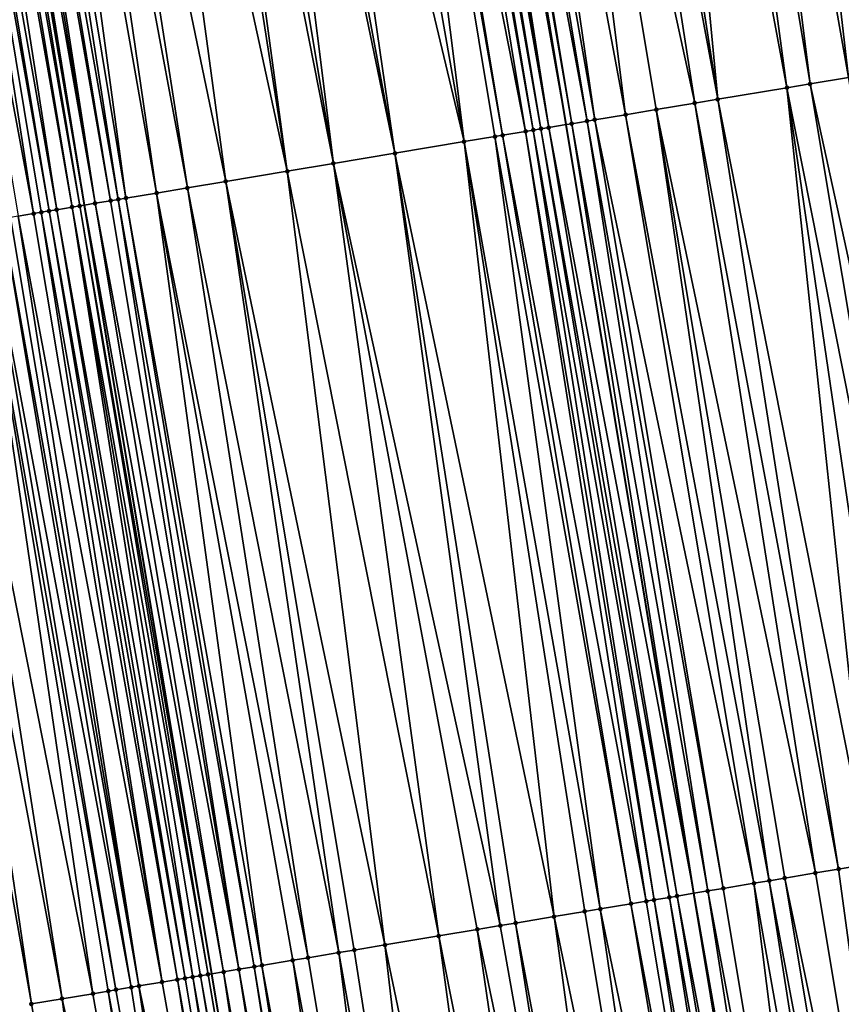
# Model space of a CAD drawing. Header units: feet. Extents: x 2004186 to 2014793, y 836912 to 864902.
# Tile 26 of 974: x 2010907 to 2010928, y 837617 to 837643. Entities that reach past the tile are written whole.
import ezdxf

# ---------------------------------------------------------------- set-up
doc = ezdxf.new("R2010")
doc.units = ezdxf.units.FT
doc.header["$LTSCALE"] = 100
doc.header["$MEASUREMENT"] = 0
for name, color, linetype, lineweight in [('EP_Travel Lane', 5, 'Continuous', 40), ('GPL_Skip Line', 2, 'Continuous', 40), ('Road Shots', 4, 'Continuous', 200), ('Road X-Section', 30, 'Continuous', 13)]:
    doc.layers.add(name, color=color, linetype=linetype, lineweight=lineweight)
doc.layers.add('I-77 SB_MM21-27-Surface-Border', color=7, linetype='Continuous')
doc.layers.add('I-77 SB_MM21-27-Surface-TIN', color=7, linetype='Continuous')

msp = doc.modelspace()

# ---------------------------------------------------------------- linework, layer by layer
at = {"layer": 'EP_Travel Lane'}
msp.add_polyline3d([(2010934.595256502, 837479.98617953, 351.5095648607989), (2010931.323510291, 837499.6887001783, 351.5417266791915), (2010928.054911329, 837519.4116545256, 351.5530203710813), (2010924.784996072, 837539.1425514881, 351.5613561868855), (2010921.515091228, 837558.8733856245, 351.5376361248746), (2010918.245373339, 837578.6030916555, 351.493006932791), (2010914.975484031, 837598.3338320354, 351.4344561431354), (2010911.705569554, 837618.0647242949, 351.3855300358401), (2010908.435665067, 837637.7955562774, 351.3342237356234), (2010905.162015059, 837657.5489889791, 351.2770299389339), (2010901.890544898, 837677.2892683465, 351.1922189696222), (2010898.620572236, 837697.0205116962, 351.1196081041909), (2010895.352726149, 837716.7389231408, 351.0112128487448), (2010892.082841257, 837736.4696368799, 350.9209208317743), (2010888.813325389, 837756.1981239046, 350.8189200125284), (2010885.543807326, 837775.9266241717, 350.6922264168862)], dxfattribs=at)
at = {"layer": 'GPL_Skip Line'}
msp.add_polyline3d([(2010946.897765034, 837482.0225413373, 351.7877070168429), (2010943.645469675, 837501.7424941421, 351.8006070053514), (2010940.391590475, 837521.4720504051, 351.8050462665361), (2010937.137066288, 837541.2055174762, 351.8023255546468), (2010933.882546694, 837560.9389566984, 351.8016313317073), (2010930.615729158, 837580.6697975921, 351.7622601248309), (2010927.343612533, 837600.4002125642, 351.7057368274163), (2010924.070395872, 837620.130545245, 351.6655282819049), (2010920.797191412, 837639.8608043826, 351.6059830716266), (2010917.522157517, 837659.6020910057, 351.5433432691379), (2010914.248178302, 837679.3370202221, 351.4728616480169), (2010910.974966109, 837699.0673259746, 351.3733030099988), (2010907.701997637, 837718.7915268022, 351.2996985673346), (2010904.425841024, 837738.520959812, 351.1721245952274), (2010901.149288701, 837758.2493917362, 351.077696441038), (2010897.872761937, 837777.977667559, 350.930704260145)], dxfattribs=at)
at = {"layer": 'I-77 SB_MM21-27-Surface-Border', "color": 3, "linetype": 'ByBlock', "lineweight": -2}
msp.add_polyline3d([(2010934.095683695, 837479.9034819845, 351.5309226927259), (2010931.06335951, 837499.6453453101, 351.5206884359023), (2010926.899782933, 837519.2187313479, 351.5075463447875), (2010922.224280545, 837538.7148753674, 351.4738152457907), (2010917.746058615, 837558.2438892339, 351.4262839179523), (2010913.859885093, 837577.870273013, 351.3438778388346), (2010910.36802058, 837597.5639048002, 351.2805386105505), (2010907.07338901, 837617.290690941, 351.2332985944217), (2010903.581510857, 837636.9844043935, 351.1643933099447), (2010900.498234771, 837656.7741057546, 351.107022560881), (2010897.424138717, 837676.5488722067, 351.0348253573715), (2010894.353970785, 837696.313417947, 350.9750286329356), (2010891.481363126, 837716.0952570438, 350.8900562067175), (2010889.586048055, 837736.0545136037, 350.8431111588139), (2010886.30749282, 837755.7813002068, 350.7307094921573), (2010883.818105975, 837775.6392728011, 350.6272637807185), (2010882.155285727, 837795.6378595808, 350.543352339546)], dxfattribs=at)
at = {"layer": 'I-77 SB_MM21-27-Surface-TIN', "color": 128, "linetype": 'ByBlock', "lineweight": -2}
for points in [[(2010927.330554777, 837661.2313028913, 351.7447660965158), (2010926.541369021, 837661.1002080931, 351.725733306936), (2010930.21237905, 837641.4337708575, 351.7996233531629)], [(2010927.527850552, 837661.2640805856, 351.7509637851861), (2010927.330554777, 837661.2313028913, 351.7447660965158), (2010931.001441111, 837641.5656081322, 351.8200917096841)], [(2010927.330554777, 837661.2313028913, 351.7447660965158), (2010930.21237905, 837641.4337708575, 351.7996233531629), (2010931.001441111, 837641.5656081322, 351.8200917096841)], [(2010928.119741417, 837661.3623923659, 351.7618804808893), (2010927.527850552, 837661.2640805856, 351.7509637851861), (2010931.001441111, 837641.5656081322, 351.8200917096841)], [(2010925.752181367, 837660.9691247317, 351.7108219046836), (2010924.568401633, 837660.7724891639, 351.6846618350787), (2010928.042455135, 837641.0712378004, 351.7509710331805)], [(2010926.541369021, 837661.1002080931, 351.725733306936), (2010925.752181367, 837660.9691247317, 351.7108219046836), (2010930.21237905, 837641.4337708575, 351.7996233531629)], [(2010925.752181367, 837660.9691247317, 351.7108219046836), (2010928.042455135, 837641.0712378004, 351.7509710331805), (2010930.21237905, 837641.4337708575, 351.7996233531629)], [(2010924.568401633, 837660.7724891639, 351.6846618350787), (2010923.779213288, 837660.6414099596, 351.6712484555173), (2010927.05612369, 837640.9064643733, 351.7344811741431)], [(2010924.568401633, 837660.7724891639, 351.6846618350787), (2010927.05612369, 837640.9064643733, 351.7344811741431), (2010928.042455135, 837641.0712378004, 351.7509710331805)], [(2010922.792727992, 837660.4775601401, 351.6541883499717), (2010921.608947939, 837660.2809264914, 351.6287197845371), (2010924.688931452, 837640.5109888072, 351.6873115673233)], [(2010923.779213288, 837660.6414099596, 351.6712484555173), (2010922.792727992, 837660.4775601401, 351.6541883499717), (2010926.464325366, 837640.8075970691, 351.7233119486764)], [(2010922.792727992, 837660.4775601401, 351.6541883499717), (2010924.688931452, 837640.5109888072, 351.6873115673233), (2010926.464325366, 837640.8075970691, 351.7233119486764)], [(2010923.779213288, 837660.6414099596, 351.6712484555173), (2010926.464325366, 837640.8075970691, 351.7233119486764), (2010927.05612369, 837640.9064643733, 351.7344811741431)], [(2010921.017056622, 837660.1826174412, 351.6187869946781), (2010919.833277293, 837659.9859794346, 351.5917480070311), (2010924.097134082, 837640.4121157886, 351.6738987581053)], [(2010921.608947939, 837660.2809264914, 351.6287197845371), (2010921.017056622, 837660.1826174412, 351.6187869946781), (2010924.688931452, 837640.5109888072, 351.6873115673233)], [(2010921.017056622, 837660.1826174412, 351.6187869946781), (2010924.097134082, 837640.4121157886, 351.6738987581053), (2010924.688931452, 837640.5109888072, 351.6873115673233)], [(2010919.833277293, 837659.9859794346, 351.5917480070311), (2010918.649494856, 837659.789360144, 351.5714534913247), (2010922.321736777, 837640.1155278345, 351.6458716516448)], [(2010919.833277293, 837659.9859794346, 351.5917480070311), (2010923.110803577, 837640.2473367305, 351.6551978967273), (2010924.097134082, 837640.4121157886, 351.6738987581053)], [(2010919.833277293, 837659.9859794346, 351.5917480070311), (2010922.321736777, 837640.1155278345, 351.6458716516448), (2010923.110803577, 837640.2473367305, 351.6551978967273)], [(2010918.057604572, 837659.6910448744, 351.559279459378), (2010917.663013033, 837659.6254894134, 351.5468579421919), (2010921.335405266, 837639.9507548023, 351.6295366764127)], [(2010918.649494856, 837659.789360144, 351.5714534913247), (2010918.057604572, 837659.6910448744, 351.559279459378), (2010921.532670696, 837639.9837146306, 351.6348538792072)], [(2010918.057604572, 837659.6910448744, 351.559279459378), (2010921.335405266, 837639.9507548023, 351.6295366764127), (2010921.532670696, 837639.9837146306, 351.6348538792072)], [(2010918.649494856, 837659.789360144, 351.5714534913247), (2010921.532670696, 837639.9837146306, 351.6348538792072), (2010922.321736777, 837640.1155278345, 351.6458716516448)], [(2010916.479228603, 837659.4288821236, 351.5308880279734), (2010915.887342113, 837659.3305440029, 351.5104794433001), (2010919.757278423, 837639.6870965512, 351.594998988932)], [(2010916.67652577, 837659.461651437, 351.5340655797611), (2010916.479228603, 837659.4288821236, 351.5308880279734), (2010919.954546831, 837639.7200385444, 351.593313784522)], [(2010916.479228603, 837659.4288821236, 351.5308880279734), (2010919.757278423, 837639.6870965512, 351.594998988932), (2010919.954546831, 837639.7200385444, 351.593313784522)], [(2010916.873824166, 837659.4944133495, 351.534576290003), (2010916.67652577, 837659.461651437, 351.5340655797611), (2010920.151816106, 837639.7529753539, 351.5895933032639)], [(2010916.67652577, 837659.461651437, 351.5340655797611), (2010919.954546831, 837639.7200385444, 351.593313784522), (2010920.151816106, 837639.7529753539, 351.5895933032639)], [(2010917.071121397, 837659.5271822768, 351.5376147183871), (2010916.873824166, 837659.4944133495, 351.534576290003), (2010920.349080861, 837639.7859392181, 351.5964951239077)], [(2010916.873824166, 837659.4944133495, 351.534576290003), (2010920.151816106, 837639.7529753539, 351.5895933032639), (2010920.349080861, 837639.7859392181, 351.5964951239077)], [(2010917.268420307, 837659.5599410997, 351.5370119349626), (2010917.071121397, 837659.5271822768, 351.5376147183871), (2010920.349080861, 837639.7859392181, 351.5964951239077)], [(2010917.268420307, 837659.5599410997, 351.5370119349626), (2010920.797191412, 837639.8608043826, 351.6059830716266), (2010917.522157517, 837659.6020910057, 351.5433432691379)], [(2010917.268420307, 837659.5599410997, 351.5370119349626), (2010920.349080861, 837639.7859392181, 351.5964951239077), (2010920.797191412, 837639.8608043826, 351.6059830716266)], [(2010917.663013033, 837659.6254894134, 351.5468579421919), (2010917.522157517, 837659.6020910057, 351.5433432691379), (2010920.940878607, 837639.884809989, 351.6090253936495)], [(2010920.940878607, 837639.884809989, 351.6090253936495), (2010917.522157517, 837659.6020910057, 351.5433432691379), (2010920.797191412, 837639.8608043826, 351.6059830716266)], [(2010917.663013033, 837659.6254894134, 351.5468579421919), (2010920.940878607, 837639.884809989, 351.6090253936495), (2010921.335405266, 837639.9507548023, 351.6295366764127)], [(2010915.690045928, 837659.2977687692, 351.5051683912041), (2010914.703561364, 837659.1339145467, 351.4865216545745), (2010918.179156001, 837639.423411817, 351.5500634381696)], [(2010915.887342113, 837659.3305440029, 351.5104794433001), (2010915.690045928, 837659.2977687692, 351.5051683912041), (2010919.165485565, 837639.5881965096, 351.5709764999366)], [(2010915.690045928, 837659.2977687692, 351.5051683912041), (2010918.968220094, 837639.5552369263, 351.5657554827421), (2010919.165485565, 837639.5881965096, 351.5709764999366)], [(2010915.690045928, 837659.2977687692, 351.5051683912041), (2010918.179156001, 837639.423411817, 351.5500634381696), (2010918.968220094, 837639.5552369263, 351.5657554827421)], [(2010915.887342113, 837659.3305440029, 351.5104794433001), (2010919.165485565, 837639.5881965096, 351.5709764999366), (2010919.757278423, 837639.6870965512, 351.594998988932)], [(2010913.519781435, 837658.9372801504, 351.4607836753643), (2010912.730597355, 837658.8061752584, 351.4381135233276), (2010916.403764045, 837639.1267918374, 351.5094624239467)], [(2010914.703561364, 837659.1339145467, 351.4865216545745), (2010913.519781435, 837658.9372801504, 351.4607836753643), (2010918.179156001, 837639.423411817, 351.5500634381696)], [(2010913.519781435, 837658.9372801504, 351.4607836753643), (2010916.403764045, 837639.1267918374, 351.5094624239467), (2010918.179156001, 837639.423411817, 351.5500634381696)], [(2010912.336004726, 837658.7406263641, 351.4280582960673), (2010911.546815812, 837658.6095505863, 351.4158797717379), (2010914.825635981, 837638.8631408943, 351.4777939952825)], [(2010912.730597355, 837658.8061752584, 351.4381135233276), (2010912.336004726, 837658.7406263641, 351.4280582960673), (2010916.403764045, 837639.1267918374, 351.5094624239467)], [(2010912.336004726, 837658.7406263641, 351.4280582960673), (2010914.825635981, 837638.8631408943, 351.4777939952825), (2010916.403764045, 837639.1267918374, 351.5094624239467)], [(2010910.560330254, 837658.4457023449, 351.3993883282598), (2010909.37654817, 837658.2490809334, 351.378329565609), (2010913.642037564, 837638.6654168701, 351.4596112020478)], [(2010910.954924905, 837658.5112390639, 351.405056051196), (2010910.560330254, 837658.4457023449, 351.3993883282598), (2010913.642037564, 837638.6654168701, 351.4596112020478)], [(2010911.546815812, 837658.6095505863, 351.4158797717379), (2010910.954924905, 837658.5112390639, 351.405056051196), (2010914.825635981, 837638.8631408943, 351.4777939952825)], [(2010910.954924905, 837658.5112390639, 351.405056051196), (2010913.642037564, 837638.6654168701, 351.4596112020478), (2010914.825635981, 837638.8631408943, 351.4777939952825)], [(2010909.37654817, 837658.2490809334, 351.378329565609), (2010907.995468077, 837658.0196952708, 351.3559173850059), (2010912.063907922, 837638.4017753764, 351.431652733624)], [(2010909.37654817, 837658.2490809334, 351.378329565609), (2010912.063907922, 837638.4017753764, 351.431652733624), (2010913.642037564, 837638.6654168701, 351.4596112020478)], [(2010907.403578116, 837657.9213780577, 351.3430430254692), (2010906.811685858, 837657.8230746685, 351.3351502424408), (2010910.288512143, 837638.1051782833, 351.4000373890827)], [(2010907.995468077, 837658.0196952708, 351.3559173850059), (2010907.403578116, 837657.9213780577, 351.3430430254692), (2010911.077577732, 837638.2369944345, 351.4122123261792)], [(2010907.403578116, 837657.9213780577, 351.3430430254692), (2010910.288512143, 837638.1051782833, 351.4000373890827), (2010911.077577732, 837638.2369944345, 351.4122123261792)], [(2010907.995468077, 837658.0196952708, 351.3559173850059), (2010911.077577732, 837638.2369944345, 351.4122123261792), (2010912.063907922, 837638.4017753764, 351.431652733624)], [(2010905.825204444, 837657.6592014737, 351.3096666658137), (2010905.627908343, 837657.6264257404, 351.3041755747), (2010909.104919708, 837637.9074184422, 351.3677922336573)], [(2010906.219794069, 837657.7247684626, 351.326242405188), (2010905.825204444, 837657.6592014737, 351.3096666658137), (2010909.302183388, 837637.9403887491, 351.3772235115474)], [(2010905.825204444, 837657.6592014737, 351.3096666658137), (2010909.104919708, 837637.9074184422, 351.3677922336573), (2010909.302183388, 837637.9403887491, 351.3772235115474)], [(2010906.811685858, 837657.8230746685, 351.3351502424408), (2010906.219794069, 837657.7247684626, 351.326242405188), (2010909.499448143, 837637.97335262, 351.384127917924)], [(2010906.219794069, 837657.7247684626, 351.326242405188), (2010909.302183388, 837637.9403887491, 351.3772235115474), (2010909.499448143, 837637.97335262, 351.384127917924)], [(2010906.811685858, 837657.8230746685, 351.3351502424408), (2010909.499448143, 837637.97335262, 351.384127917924), (2010910.288512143, 837638.1051782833, 351.4000373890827)], [(2010904.246836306, 837657.3969915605, 351.2642798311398), (2010904.049542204, 837657.3642037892, 351.2544507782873), (2010907.526797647, 837637.6437315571, 351.3220121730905)], [(2010904.641431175, 837657.4625269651, 351.2694738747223), (2010904.246836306, 837657.3969915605, 351.2642798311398), (2010907.724064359, 837637.6766837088, 351.3243154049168)], [(2010904.246836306, 837657.3969915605, 351.2642798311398), (2010907.526797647, 837637.6437315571, 351.3220121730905), (2010907.724064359, 837637.6766837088, 351.3243154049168)], [(2010904.838730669, 837657.4952822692, 351.267603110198), (2010904.641431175, 837657.4625269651, 351.2694738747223), (2010908.118601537, 837637.7425655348, 351.3200967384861)], [(2010904.641431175, 837657.4625269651, 351.2694738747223), (2010907.724064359, 837637.6766837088, 351.3243154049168), (2010908.118601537, 837637.7425655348, 351.3200967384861)], [(2010905.036028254, 837657.5280490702, 351.2698753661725), (2010904.838730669, 837657.4952822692, 351.267603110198), (2010908.31586704, 837637.7755249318, 351.3252446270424)], [(2010904.838730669, 837657.4952822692, 351.267603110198), (2010908.118601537, 837637.7425655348, 351.3200967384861), (2010908.31586704, 837637.7755249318, 351.3252446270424)], [(2010905.036028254, 837657.5280490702, 351.2698753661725), (2010908.435665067, 837637.7955562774, 351.3342237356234), (2010905.162015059, 837657.5489889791, 351.2770299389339)], [(2010905.036028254, 837657.5280490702, 351.2698753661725), (2010908.31586704, 837637.7755249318, 351.3252446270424), (2010908.435665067, 837637.7955562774, 351.3342237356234)], [(2010905.233321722, 837657.5608406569, 351.2810793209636), (2010905.162015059, 837657.5489889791, 351.2770299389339), (2010908.435665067, 837637.7955562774, 351.3342237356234)], [(2010905.430614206, 837657.593638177, 351.294421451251), (2010905.233321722, 837657.5608406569, 351.2810793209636), (2010908.710389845, 837637.8414928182, 351.3548149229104)], [(2010905.233321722, 837657.5608406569, 351.2810793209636), (2010908.435665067, 837637.7955562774, 351.3342237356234), (2010908.710389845, 837637.8414928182, 351.3548149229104)], [(2010905.627908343, 837657.6264257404, 351.3041755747), (2010905.430614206, 837657.593638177, 351.294421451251), (2010908.710389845, 837637.8414928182, 351.3548149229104)], [(2010905.627908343, 837657.6264257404, 351.3041755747), (2010908.710389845, 837637.8414928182, 351.3548149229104), (2010909.104919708, 837637.9074184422, 351.3677922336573)], [(2010904.049542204, 837657.3642037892, 351.2544507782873), (2010903.457664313, 837657.2658138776, 351.2153788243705), (2010907.132273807, 837637.5777698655, 351.2948740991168)], [(2010903.457664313, 837657.2658138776, 351.2153788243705), (2010906.737749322, 837637.5118120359, 351.2692522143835), (2010907.132273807, 837637.5777698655, 351.2948740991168)], [(2010904.049542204, 837657.3642037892, 351.2544507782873), (2010907.329535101, 837637.610754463, 351.309916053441), (2010907.526797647, 837637.6437315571, 351.3220121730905)], [(2010904.049542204, 837657.3642037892, 351.2544507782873), (2010907.132273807, 837637.5777698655, 351.2948740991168), (2010907.329535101, 837637.610754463, 351.309916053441)], [(2010928.042455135, 837641.0712378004, 351.7509710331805), (2010927.05612369, 837640.9064643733, 351.7344811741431), (2010931.337064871, 837621.3445824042, 351.8214788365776)], [(2010926.464325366, 837640.8075970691, 351.7233119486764), (2010924.688931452, 837640.5109888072, 351.6873115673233), (2010928.575340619, 837620.8831940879, 351.7663980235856)], [(2010927.05612369, 837640.9064643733, 351.7344811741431), (2010926.464325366, 837640.8075970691, 351.7233119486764), (2010930.350734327, 837621.1798035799, 351.8028739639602)], [(2010926.464325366, 837640.8075970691, 351.7233119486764), (2010929.364404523, 837621.0150203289, 351.782531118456), (2010930.350734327, 837621.1798035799, 351.8028739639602)], [(2010926.464325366, 837640.8075970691, 351.7233119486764), (2010928.575340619, 837620.8831940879, 351.7663980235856), (2010929.364404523, 837621.0150203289, 351.782531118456)], [(2010927.05612369, 837640.9064643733, 351.7344811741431), (2010930.350734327, 837621.1798035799, 351.8028739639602), (2010931.337064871, 837621.3445824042, 351.8214788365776)], [(2010924.688931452, 837640.5109888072, 351.6873115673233), (2010924.097134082, 837640.4121157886, 351.6738987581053), (2010927.786279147, 837620.7513532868, 351.7445485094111)], [(2010924.688931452, 837640.5109888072, 351.6873115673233), (2010927.786279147, 837620.7513532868, 351.7445485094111), (2010928.575340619, 837620.8831940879, 351.7663980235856)], [(2010923.110803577, 837640.2473367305, 351.6551978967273), (2010922.321736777, 837640.1155278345, 351.6458716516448), (2010926.010884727, 837620.4547480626, 351.709748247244)], [(2010924.097134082, 837640.4121157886, 351.6738987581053), (2010923.110803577, 837640.2473367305, 351.6551978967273), (2010927.194481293, 837620.6524831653, 351.7322756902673)], [(2010923.110803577, 837640.2473367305, 351.6551978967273), (2010926.405415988, 837620.5206653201, 351.7194389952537), (2010927.194481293, 837620.6524831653, 351.7322756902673)], [(2010923.110803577, 837640.2473367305, 351.6551978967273), (2010926.010884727, 837620.4547480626, 351.709748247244), (2010926.405415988, 837620.5206653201, 351.7194389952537)], [(2010924.097134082, 837640.4121157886, 351.6738987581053), (2010927.194481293, 837620.6524831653, 351.7322756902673), (2010927.786279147, 837620.7513532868, 351.7445485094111)], [(2010921.532670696, 837639.9837146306, 351.6348538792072), (2010921.335405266, 837639.9507548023, 351.6295366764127), (2010924.827287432, 837620.2570173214, 351.6889332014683)], [(2010922.321736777, 837640.1155278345, 351.6458716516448), (2010921.532670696, 837639.9837146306, 351.6348538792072), (2010925.616352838, 837620.3888345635, 351.7015331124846)], [(2010921.532670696, 837639.9837146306, 351.6348538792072), (2010924.827287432, 837620.2570173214, 351.6889332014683), (2010925.616352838, 837620.3888345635, 351.7015331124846)], [(2010922.321736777, 837640.1155278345, 351.6458716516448), (2010925.616352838, 837620.3888345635, 351.7015331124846), (2010926.010884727, 837620.4547480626, 351.709748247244)], [(2010919.954546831, 837639.7200385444, 351.593313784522), (2010919.757278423, 837639.6870965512, 351.594998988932), (2010923.051896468, 837619.9603913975, 351.6460057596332)], [(2010920.151816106, 837639.7529753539, 351.5895933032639), (2010919.954546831, 837639.7200385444, 351.593313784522), (2010923.446430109, 837620.0262944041, 351.6501014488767)], [(2010919.954546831, 837639.7200385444, 351.593313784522), (2010923.051896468, 837619.9603913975, 351.6460057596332), (2010923.446430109, 837620.0262944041, 351.6501014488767)], [(2010920.349080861, 837639.7859392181, 351.5964951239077), (2010920.151816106, 837639.7529753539, 351.5895933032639), (2010923.643697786, 837620.0592407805, 351.6501363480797)], [(2010920.151816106, 837639.7529753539, 351.5895933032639), (2010923.446430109, 837620.0262944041, 351.6501014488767), (2010923.643697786, 837620.0592407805, 351.6501363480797)], [(2010920.349080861, 837639.7859392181, 351.5964951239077), (2010924.070395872, 837620.130545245, 351.6655282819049), (2010920.797191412, 837639.8608043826, 351.6059830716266)], [(2010920.349080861, 837639.7859392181, 351.5964951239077), (2010923.643697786, 837620.0592407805, 351.6501363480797), (2010924.070395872, 837620.130545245, 351.6655282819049)], [(2010920.940878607, 837639.884809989, 351.6090253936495), (2010920.797191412, 837639.8608043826, 351.6059830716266), (2010924.070395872, 837620.130545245, 351.6655282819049)], [(2010921.335405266, 837639.9507548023, 351.6295366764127), (2010920.940878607, 837639.884809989, 351.6090253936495), (2010924.432756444, 837620.1910984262, 351.6785994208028)], [(2010920.940878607, 837639.884809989, 351.6090253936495), (2010924.070395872, 837620.130545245, 351.6655282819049), (2010924.432756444, 837620.1910984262, 351.6785994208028)], [(2010921.335405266, 837639.9507548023, 351.6295366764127), (2010924.432756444, 837620.1910984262, 351.6785994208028), (2010924.827287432, 837620.2570173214, 351.6889332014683)], [(2010918.968220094, 837639.5552369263, 351.5657554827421), (2010918.179156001, 837639.423411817, 351.5500634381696), (2010921.671038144, 837619.7296744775, 351.609528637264)], [(2010919.165485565, 837639.5881965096, 351.5709764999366), (2010918.968220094, 837639.5552369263, 351.5657554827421), (2010922.460100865, 837619.8615077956, 351.6284403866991)], [(2010918.968220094, 837639.5552369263, 351.5657554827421), (2010921.671038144, 837619.7296744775, 351.609528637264), (2010922.460100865, 837619.8615077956, 351.6284403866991)], [(2010919.757278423, 837639.6870965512, 351.594998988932), (2010919.165485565, 837639.5881965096, 351.5709764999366), (2010922.854630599, 837619.9274341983, 351.641721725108)], [(2010919.165485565, 837639.5881965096, 351.5709764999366), (2010922.460100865, 837619.8615077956, 351.6284403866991), (2010922.854630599, 837619.9274341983, 351.641721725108)], [(2010919.757278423, 837639.6870965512, 351.594998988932), (2010922.854630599, 837619.9274341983, 351.641721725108), (2010923.051896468, 837619.9603913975, 351.6460057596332)], [(2010918.179156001, 837639.423411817, 351.5500634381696), (2010916.403764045, 837639.1267918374, 351.5094624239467), (2010920.487440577, 837619.5319453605, 351.5893513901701)], [(2010918.179156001, 837639.423411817, 351.5500634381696), (2010921.276504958, 837619.6637687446, 351.6043627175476), (2010921.671038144, 837619.7296744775, 351.609528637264)], [(2010918.179156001, 837639.423411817, 351.5500634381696), (2010920.487440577, 837619.5319453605, 351.5893513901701), (2010921.276504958, 837619.6637687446, 351.6043627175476)], [(2010916.403764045, 837639.1267918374, 351.5094624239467), (2010914.825635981, 837638.8631408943, 351.4777939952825), (2010919.106579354, 837619.3012457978, 351.5596891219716)], [(2010916.403764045, 837639.1267918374, 351.5094624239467), (2010919.501111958, 837619.3671550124, 351.5662221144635), (2010920.487440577, 837619.5319453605, 351.5893513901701)], [(2010916.403764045, 837639.1267918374, 351.5094624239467), (2010919.106579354, 837619.3012457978, 351.5596891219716), (2010919.501111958, 837619.3671550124, 351.5662221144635)], [(2010914.825635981, 837638.8631408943, 351.4777939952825), (2010913.642037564, 837638.6654168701, 351.4596112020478), (2010917.528450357, 837619.0376004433, 351.5302214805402)], [(2010914.825635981, 837638.8631408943, 351.4777939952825), (2010918.514781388, 837619.202376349, 351.5476804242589), (2010919.106579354, 837619.3012457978, 351.5596891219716)], [(2010914.825635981, 837638.8631408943, 351.4777939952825), (2010917.528450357, 837619.0376004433, 351.5302214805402), (2010918.514781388, 837619.202376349, 351.5476804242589)], [(2010913.642037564, 837638.6654168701, 351.4596112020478), (2010912.063907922, 837638.4017753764, 351.431652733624), (2010916.147587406, 837618.8069112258, 351.5046208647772)], [(2010913.642037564, 837638.6654168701, 351.4596112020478), (2010916.147587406, 837618.8069112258, 351.5046208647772), (2010917.528450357, 837619.0376004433, 351.5302214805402)], [(2010911.077577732, 837638.2369944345, 351.4122123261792), (2010910.288512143, 837638.1051782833, 351.4000373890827), (2010914.174926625, 837618.477351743, 351.4666910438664)], [(2010912.063907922, 837638.4017753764, 351.431652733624), (2010911.077577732, 837638.2369944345, 351.4122123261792), (2010914.963990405, 837618.6091787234, 351.4831143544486)], [(2010911.077577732, 837638.2369944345, 351.4122123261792), (2010914.174926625, 837618.477351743, 351.4666910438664), (2010914.963990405, 837618.6091787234, 351.4831143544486)], [(2010912.063907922, 837638.4017753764, 351.431652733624), (2010915.358522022, 837618.6750938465, 351.4919671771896), (2010916.147587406, 837618.8069112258, 351.5046208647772)], [(2010912.063907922, 837638.4017753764, 351.431652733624), (2010914.963990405, 837618.6091787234, 351.4831143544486), (2010915.358522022, 837618.6750938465, 351.4919671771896)], [(2010909.302183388, 837637.9403887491, 351.3772235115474), (2010909.104919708, 837637.9074184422, 351.3677922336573), (2010912.39953649, 837618.1807208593, 351.4218164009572)], [(2010909.499448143, 837637.97335262, 351.384127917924), (2010909.302183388, 837637.9403887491, 351.3772235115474), (2010912.794063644, 837618.246662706, 351.4411613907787)], [(2010909.302183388, 837637.9403887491, 351.3772235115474), (2010912.39953649, 837618.1807208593, 351.4218164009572), (2010912.794063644, 837618.246662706, 351.4411613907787)], [(2010910.288512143, 837638.1051782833, 351.4000373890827), (2010909.499448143, 837637.97335262, 351.384127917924), (2010912.991328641, 837618.279625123, 351.4474940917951)], [(2010909.499448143, 837637.97335262, 351.384127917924), (2010912.794063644, 837618.246662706, 351.4411613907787), (2010912.991328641, 837618.279625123, 351.4474940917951)], [(2010910.288512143, 837638.1051782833, 351.4000373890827), (2010913.780393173, 837618.4114476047, 351.4621511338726), (2010914.174926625, 837618.477351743, 351.4666910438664)], [(2010910.288512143, 837638.1051782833, 351.4000373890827), (2010912.991328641, 837618.279625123, 351.4474940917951), (2010913.780393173, 837618.4114476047, 351.4621511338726)], [(2010908.118601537, 837637.7425655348, 351.3200967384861), (2010907.724064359, 837637.6766837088, 351.3243154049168), (2010911.215948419, 837617.9829348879, 351.3793168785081)], [(2010908.31586704, 837637.7755249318, 351.3252446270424), (2010908.118601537, 837637.7425655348, 351.3200967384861), (2010911.61048397, 837618.0488264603, 351.3789232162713)], [(2010908.118601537, 837637.7425655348, 351.3200967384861), (2010911.41321721, 837618.0158745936, 351.3767326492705), (2010911.61048397, 837618.0488264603, 351.3789232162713)], [(2010908.118601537, 837637.7425655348, 351.3200967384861), (2010911.215948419, 837617.9829348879, 351.3793168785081), (2010911.41321721, 837618.0158745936, 351.3767326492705)], [(2010908.31586704, 837637.7755249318, 351.3252446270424), (2010911.705569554, 837618.0647242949, 351.3855300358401), (2010908.435665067, 837637.7955562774, 351.3342237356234)], [(2010908.31586704, 837637.7755249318, 351.3252446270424), (2010911.61048397, 837618.0488264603, 351.3789232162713), (2010911.705569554, 837618.0647242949, 351.3855300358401)], [(2010908.710389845, 837637.8414928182, 351.3548149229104), (2010908.435665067, 837637.7955562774, 351.3342237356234), (2010912.005007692, 837618.1147888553, 351.4063358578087)], [(2010912.005007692, 837618.1147888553, 351.4063358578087), (2010908.435665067, 837637.7955562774, 351.3342237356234), (2010911.705569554, 837618.0647242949, 351.3855300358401)], [(2010909.104919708, 837637.9074184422, 351.3677922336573), (2010908.710389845, 837637.8414928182, 351.3548149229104), (2010912.39953649, 837618.1807208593, 351.4218164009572)], [(2010908.710389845, 837637.8414928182, 351.3548149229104), (2010912.005007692, 837618.1147888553, 351.4063358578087), (2010912.39953649, 837618.1807208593, 351.4218164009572)], [(2010906.343220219, 837637.445881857, 351.2544866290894), (2010905.948687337, 837637.3799743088, 351.2486061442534), (2010909.637834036, 837617.7192020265, 351.3154923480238)], [(2010906.540485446, 837637.478842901, 351.2602811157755), (2010906.343220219, 837637.445881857, 351.2544866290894), (2010909.835097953, 837617.7521709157, 351.3243661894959)], [(2010906.343220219, 837637.445881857, 351.2544866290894), (2010909.637834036, 837617.7192020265, 351.3154923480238), (2010909.835097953, 837617.7521709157, 351.3243661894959)], [(2010906.737749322, 837637.5118120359, 351.2692522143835), (2010906.540485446, 837637.478842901, 351.2602811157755), (2010909.835097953, 837617.7521709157, 351.3243661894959)], [(2010907.132273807, 837637.5777698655, 351.2948740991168), (2010906.737749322, 837637.5118120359, 351.2692522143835), (2010910.426887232, 837617.8510923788, 351.3567967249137)], [(2010906.737749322, 837637.5118120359, 351.2692522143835), (2010909.835097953, 837617.7521709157, 351.3243661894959), (2010910.426887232, 837617.8510923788, 351.3567967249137)], [(2010907.329535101, 837637.610754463, 351.309916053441), (2010907.132273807, 837637.5777698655, 351.2948740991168), (2010910.426887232, 837617.8510923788, 351.3567967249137)], [(2010907.526797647, 837637.6437315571, 351.3220121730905), (2010907.329535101, 837637.610754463, 351.309916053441), (2010910.821415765, 837617.9170259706, 351.3729006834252)], [(2010907.329535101, 837637.610754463, 351.309916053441), (2010910.426887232, 837617.8510923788, 351.3567967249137), (2010910.821415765, 837617.9170259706, 351.3729006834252)], [(2010907.724064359, 837637.6766837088, 351.3243154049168), (2010907.526797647, 837637.6437315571, 351.3220121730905), (2010911.018681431, 837617.9499843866, 351.3776625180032)], [(2010907.526797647, 837637.6437315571, 351.3220121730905), (2010910.821415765, 837617.9170259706, 351.3729006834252), (2010911.018681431, 837617.9499843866, 351.3776625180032)], [(2010907.724064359, 837637.6766837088, 351.3243154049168), (2010911.018681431, 837617.9499843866, 351.3776625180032), (2010911.215948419, 837617.9829348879, 351.3793168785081)], [(2010904.765099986, 837637.1821840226, 351.204407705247), (2010904.173304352, 837637.0833006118, 351.1869147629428), (2010907.862448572, 837617.4225431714, 351.2596355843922)], [(2010905.751421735, 837637.3470155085, 351.243692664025), (2010904.765099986, 837637.1821840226, 351.204407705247), (2010908.651509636, 837617.5543864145, 351.2824439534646)], [(2010904.765099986, 837637.1821840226, 351.204407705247), (2010907.862448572, 837617.4225431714, 351.2596355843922), (2010908.651509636, 837617.5543864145, 351.2824439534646)], [(2010905.948687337, 837637.3799743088, 351.2486061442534), (2010905.751421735, 837637.3470155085, 351.243692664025), (2010909.243302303, 837617.6532875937, 351.3069105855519)], [(2010905.751421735, 837637.3470155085, 351.243692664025), (2010909.04603761, 837617.6203233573, 351.2998635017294), (2010909.243302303, 837617.6532875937, 351.3069105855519)], [(2010905.751421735, 837637.3470155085, 351.243692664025), (2010908.651509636, 837617.5543864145, 351.2824439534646), (2010909.04603761, 837617.6203233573, 351.2998635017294)], [(2010905.948687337, 837637.3799743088, 351.2486061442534), (2010909.243302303, 837617.6532875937, 351.3069105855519), (2010909.637834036, 837617.7192020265, 351.3154923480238)], [(2010904.173304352, 837637.0833006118, 351.1869147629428), (2010903.581510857, 837636.9844043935, 351.1643933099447), (2010907.07338901, 837617.290690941, 351.2332985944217)], [(2010904.173304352, 837637.0833006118, 351.1869147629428), (2010907.07338901, 837617.290690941, 351.2332985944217), (2010907.862448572, 837617.4225431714, 351.2596355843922)], [(2010927.786279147, 837620.7513532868, 351.7445485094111), (2010927.194481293, 837620.6524831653, 351.7322756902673), (2010930.489112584, 837600.9256987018, 351.759342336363)], [(2010928.575340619, 837620.8831940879, 351.7663980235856), (2010927.786279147, 837620.7513532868, 351.7445485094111), (2010930.489112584, 837600.9256987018, 351.759342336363)], [(2010926.405415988, 837620.5206653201, 351.7194389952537), (2010926.010884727, 837620.4547480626, 351.709748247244), (2010929.700048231, 837600.7938751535, 351.7448946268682)], [(2010927.194481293, 837620.6524831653, 351.7322756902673), (2010926.405415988, 837620.5206653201, 351.7194389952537), (2010930.489112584, 837600.9256987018, 351.759342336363)], [(2010926.405415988, 837620.5206653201, 351.7194389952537), (2010929.700048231, 837600.7938751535, 351.7448946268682), (2010930.489112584, 837600.9256987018, 351.759342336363)], [(2010924.827287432, 837620.2570173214, 351.6889332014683), (2010924.432756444, 837620.1910984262, 351.6785994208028), (2010928.121916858, 837600.5302440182, 351.7220040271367)], [(2010925.616352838, 837620.3888345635, 351.7015331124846), (2010924.827287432, 837620.2570173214, 351.6889332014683), (2010928.121916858, 837600.5302440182, 351.7220040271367)], [(2010926.010884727, 837620.4547480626, 351.709748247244), (2010925.616352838, 837620.3888345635, 351.7015331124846), (2010929.108248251, 837600.6950177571, 351.7379204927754)], [(2010925.616352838, 837620.3888345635, 351.7015331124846), (2010928.121916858, 837600.5302440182, 351.7220040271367), (2010929.108248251, 837600.6950177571, 351.7379204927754)], [(2010926.010884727, 837620.4547480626, 351.709748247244), (2010929.108248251, 837600.6950177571, 351.7379204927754), (2010929.700048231, 837600.7938751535, 351.7448946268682)], [(2010923.446430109, 837620.0262944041, 351.6501014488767), (2010923.051896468, 837619.9603913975, 351.6460057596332), (2010926.543791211, 837600.2665786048, 351.6862176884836)], [(2010923.643697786, 837620.0592407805, 351.6501363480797), (2010923.446430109, 837620.0262944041, 351.6501014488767), (2010926.93832075, 837600.332506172, 351.6993830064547)], [(2010923.446430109, 837620.0262944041, 351.6501014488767), (2010926.543791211, 837600.2665786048, 351.6862176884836), (2010926.93832075, 837600.332506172, 351.6993830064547)], [(2010923.643697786, 837620.0592407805, 351.6501363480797), (2010927.343612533, 837600.4002125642, 351.7057368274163), (2010924.070395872, 837620.130545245, 351.6655282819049)], [(2010923.643697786, 837620.0592407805, 351.6501363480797), (2010926.93832075, 837600.332506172, 351.6993830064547), (2010927.343612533, 837600.4002125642, 351.7057368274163)], [(2010924.432756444, 837620.1910984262, 351.6785994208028), (2010924.070395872, 837620.130545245, 351.6655282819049), (2010927.530119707, 837600.4313696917, 351.7086607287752)], [(2010927.530119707, 837600.4313696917, 351.7086607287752), (2010924.070395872, 837620.130545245, 351.6655282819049), (2010927.343612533, 837600.4002125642, 351.7057368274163)], [(2010924.432756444, 837620.1910984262, 351.6785994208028), (2010927.530119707, 837600.4313696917, 351.7086607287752), (2010928.121916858, 837600.5302440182, 351.7220040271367)], [(2010922.460100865, 837619.8615077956, 351.6284403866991), (2010921.671038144, 837619.7296744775, 351.609528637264), (2010925.75472781, 837600.1347493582, 351.6696261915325)], [(2010922.854630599, 837619.9274341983, 351.641721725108), (2010922.460100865, 837619.8615077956, 351.6284403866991), (2010926.149258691, 837600.2006688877, 351.6797677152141)], [(2010922.460100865, 837619.8615077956, 351.6284403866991), (2010925.75472781, 837600.1347493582, 351.6696261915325), (2010926.149258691, 837600.2006688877, 351.6797677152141)], [(2010923.051896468, 837619.9603913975, 351.6460057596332), (2010922.854630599, 837619.9274341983, 351.641721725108), (2010926.149258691, 837600.2006688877, 351.6797677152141)], [(2010923.051896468, 837619.9603913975, 351.6460057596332), (2010926.149258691, 837600.2006688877, 351.6797677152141), (2010926.543791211, 837600.2665786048, 351.6862176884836)], [(2010920.487440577, 837619.5319453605, 351.5893513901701), (2010919.501111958, 837619.3671550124, 351.5662221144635), (2010923.19027264, 837599.7062990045, 351.6137092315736)], [(2010921.276504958, 837619.6637687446, 351.6043627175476), (2010920.487440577, 837619.5319453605, 351.5893513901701), (2010924.571135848, 837599.9369866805, 351.6376633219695)], [(2010920.487440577, 837619.5319453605, 351.5893513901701), (2010923.19027264, 837599.7062990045, 351.6137092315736), (2010924.571135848, 837599.9369866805, 351.6376633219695)], [(2010921.671038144, 837619.7296744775, 351.609528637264), (2010921.276504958, 837619.6637687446, 351.6043627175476), (2010924.571135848, 837599.9369866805, 351.6376633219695)], [(2010921.671038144, 837619.7296744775, 351.609528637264), (2010924.571135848, 837599.9369866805, 351.6376633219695), (2010925.75472781, 837600.1347493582, 351.6696261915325)], [(2010919.106579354, 837619.3012457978, 351.5596891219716), (2010918.514781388, 837619.202376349, 351.5476804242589), (2010922.598475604, 837599.607423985, 351.6001052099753)], [(2010919.501111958, 837619.3671550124, 351.5662221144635), (2010919.106579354, 837619.3012457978, 351.5596891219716), (2010922.598475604, 837599.607423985, 351.6001052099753)], [(2010919.501111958, 837619.3671550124, 351.5662221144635), (2010922.598475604, 837599.607423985, 351.6001052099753), (2010923.19027264, 837599.7062990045, 351.6137092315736)], [(2010917.528450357, 837619.0376004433, 351.5302214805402), (2010916.147587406, 837618.8069112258, 351.5046208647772), (2010920.231281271, 837599.2119609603, 351.5596288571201)], [(2010918.514781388, 837619.202376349, 351.5476804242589), (2010917.528450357, 837619.0376004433, 351.5302214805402), (2010921.414879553, 837599.4096857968, 351.5773554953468)], [(2010917.528450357, 837619.0376004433, 351.5302214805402), (2010920.231281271, 837599.2119609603, 351.5596288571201), (2010921.414879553, 837599.4096857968, 351.5773554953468)], [(2010918.514781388, 837619.202376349, 351.5476804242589), (2010921.414879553, 837599.4096857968, 351.5773554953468), (2010922.598475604, 837599.607423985, 351.6001052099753)], [(2010916.147587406, 837618.8069112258, 351.5046208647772), (2010915.358522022, 837618.6750938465, 351.4919671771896), (2010918.45588612, 837598.9153601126, 351.5279251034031)], [(2010916.147587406, 837618.8069112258, 351.5046208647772), (2010918.45588612, 837598.9153601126, 351.5279251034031), (2010920.231281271, 837599.2119609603, 351.5596288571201)], [(2010914.174926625, 837618.477351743, 351.4666910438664), (2010913.780393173, 837618.4114476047, 351.4621511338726), (2010917.469554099, 837598.7505901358, 351.5134238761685)], [(2010914.963990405, 837618.6091787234, 351.4831143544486), (2010914.174926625, 837618.477351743, 351.4666910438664), (2010917.469554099, 837598.7505901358, 351.5134238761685)], [(2010915.358522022, 837618.6750938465, 351.4919671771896), (2010914.963990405, 837618.6091787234, 351.4831143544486), (2010918.45588612, 837598.9153601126, 351.5279251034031)], [(2010914.963990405, 837618.6091787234, 351.4831143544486), (2010917.469554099, 837598.7505901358, 351.5134238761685), (2010918.45588612, 837598.9153601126, 351.5279251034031)], [(2010912.794063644, 837618.246662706, 351.4411613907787), (2010912.39953649, 837618.1807208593, 351.4218164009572), (2010915.891425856, 837598.4869402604, 351.4834830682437)], [(2010912.991328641, 837618.279625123, 351.4474940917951), (2010912.794063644, 837618.246662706, 351.4411613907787), (2010916.088690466, 837598.5199049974, 351.4904244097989)], [(2010912.794063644, 837618.246662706, 351.4411613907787), (2010915.891425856, 837598.4869402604, 351.4834830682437), (2010916.088690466, 837598.5199049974, 351.4904244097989)], [(2010913.780393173, 837618.4114476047, 351.4621511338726), (2010912.991328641, 837618.279625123, 351.4474940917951), (2010916.680488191, 837598.6187758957, 351.5024779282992)], [(2010912.991328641, 837618.279625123, 351.4474940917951), (2010916.088690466, 837598.5199049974, 351.4904244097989), (2010916.680488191, 837598.6187758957, 351.5024779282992)], [(2010913.780393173, 837618.4114476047, 351.4621511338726), (2010916.680488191, 837598.6187758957, 351.5024779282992), (2010917.469554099, 837598.7505901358, 351.5134238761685)], [(2010911.215948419, 837617.9829348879, 351.3793168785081), (2010911.018681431, 837617.9499843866, 351.3776625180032), (2010914.313312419, 837598.2232017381, 351.4201924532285)], [(2010911.41321721, 837618.0158745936, 351.3767326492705), (2010911.215948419, 837617.9829348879, 351.3793168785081), (2010914.707846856, 837598.289099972, 351.4223223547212)], [(2010911.215948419, 837617.9829348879, 351.3793168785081), (2010914.313312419, 837598.2232017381, 351.4201924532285), (2010914.707846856, 837598.289099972, 351.4223223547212)], [(2010911.61048397, 837618.0488264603, 351.3789232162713), (2010911.41321721, 837618.0158745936, 351.3767326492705), (2010914.90511097, 837598.3220676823, 351.4303822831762)], [(2010911.41321721, 837618.0158745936, 351.3767326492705), (2010914.707846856, 837598.289099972, 351.4223223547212), (2010914.90511097, 837598.3220676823, 351.4303822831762)], [(2010911.61048397, 837618.0488264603, 351.3789232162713), (2010914.975484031, 837598.3338320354, 351.4344561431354), (2010911.705569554, 837618.0647242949, 351.3855300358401)], [(2010911.61048397, 837618.0488264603, 351.3789232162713), (2010914.90511097, 837598.3220676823, 351.4303822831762), (2010914.975484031, 837598.3338320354, 351.4344561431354)], [(2010912.005007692, 837618.1147888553, 351.4063358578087), (2010911.705569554, 837618.0647242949, 351.3855300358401), (2010914.975484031, 837598.3338320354, 351.4344561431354)], [(2010912.39953649, 837618.1807208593, 351.4218164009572), (2010912.005007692, 837618.1147888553, 351.4063358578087), (2010915.496898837, 837598.4209976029, 351.4646405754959)], [(2010912.005007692, 837618.1147888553, 351.4063358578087), (2010914.975484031, 837598.3338320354, 351.4344561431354), (2010915.496898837, 837598.4209976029, 351.4646405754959)], [(2010912.39953649, 837618.1807208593, 351.4218164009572), (2010915.496898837, 837598.4209976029, 351.4646405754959), (2010915.891425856, 837598.4869402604, 351.4834830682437)], [(2010909.637834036, 837617.7192020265, 351.3154923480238), (2010909.243302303, 837617.6532875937, 351.3069105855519), (2010912.735195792, 837597.9594823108, 351.3640855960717)], [(2010909.835097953, 837617.7521709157, 351.3243661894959), (2010909.637834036, 837617.7192020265, 351.3154923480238), (2010912.735195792, 837597.9594823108, 351.3640855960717)], [(2010910.426887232, 837617.8510923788, 351.3567967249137), (2010909.835097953, 837617.7521709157, 351.3243661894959), (2010913.918780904, 837598.1572859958, 351.4114757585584)], [(2010909.835097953, 837617.7521709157, 351.3243661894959), (2010912.735195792, 837597.9594823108, 351.3640855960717), (2010913.918780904, 837598.1572859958, 351.4114757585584)], [(2010910.821415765, 837617.9170259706, 351.3729006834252), (2010910.426887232, 837617.8510923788, 351.3567967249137), (2010913.918780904, 837598.1572859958, 351.4114757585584)], [(2010911.018681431, 837617.9499843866, 351.3776625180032), (2010910.821415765, 837617.9170259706, 351.3729006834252), (2010914.313312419, 837598.2232017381, 351.4201924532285)], [(2010910.821415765, 837617.9170259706, 351.3729006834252), (2010914.116045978, 837598.190247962, 351.4173747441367), (2010914.313312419, 837598.2232017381, 351.4201924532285)], [(2010910.821415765, 837617.9170259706, 351.3729006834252), (2010913.918780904, 837598.1572859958, 351.4114757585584), (2010914.116045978, 837598.190247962, 351.4173747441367)], [(2010908.651509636, 837617.5543864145, 351.2824439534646), (2010907.862448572, 837617.4225431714, 351.2596355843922), (2010912.143401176, 837597.8605928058, 351.345031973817)], [(2010909.04603761, 837617.6203233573, 351.2998635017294), (2010908.651509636, 837617.5543864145, 351.2824439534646), (2010912.143401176, 837597.8605928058, 351.345031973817)], [(2010909.243302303, 837617.6532875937, 351.3069105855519), (2010909.04603761, 837617.6203233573, 351.2998635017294), (2010912.735195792, 837597.9594823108, 351.3640855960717)], [(2010909.04603761, 837617.6203233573, 351.2998635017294), (2010912.143401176, 837597.8605928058, 351.345031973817), (2010912.735195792, 837597.9594823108, 351.3640855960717)], [(2010907.862448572, 837617.4225431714, 351.2596355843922), (2010907.07338901, 837617.290690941, 351.2332985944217), (2010910.36802058, 837597.5639048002, 351.2805386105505)], [(2010907.862448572, 837617.4225431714, 351.2596355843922), (2010910.36802058, 837597.5639048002, 351.2805386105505), (2010912.143401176, 837597.8605928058, 351.345031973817)]]:
    msp.add_3dface(points, dxfattribs=at)
at = {"layer": 'Road Shots', "lineweight": 100}
for p in [(2010926.464325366, 837640.8075970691, 351.7233119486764), (2010927.05612369, 837640.9064643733, 351.7344811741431), (2010924.688931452, 837640.5109888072, 351.6873115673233), (2010923.110803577, 837640.2473367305, 351.6551978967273), (2010924.097134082, 837640.4121157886, 351.6738987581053), (2010921.532670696, 837639.9837146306, 351.6348538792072), (2010922.321736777, 837640.1155278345, 351.6458716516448), (2010919.954546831, 837639.7200385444, 351.593313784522), (2010920.151816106, 837639.7529753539, 351.5895933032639), (2010920.349080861, 837639.7859392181, 351.5964951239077), (2010920.940878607, 837639.884809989, 351.6090253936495), (2010921.335405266, 837639.9507548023, 351.6295366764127), (2010918.968220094, 837639.5552369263, 351.5657554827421), (2010919.165485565, 837639.5881965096, 351.5709764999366), (2010919.757278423, 837639.6870965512, 351.594998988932), (2010918.179156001, 837639.423411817, 351.5500634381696), (2010916.403764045, 837639.1267918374, 351.5094624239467), (2010914.825635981, 837638.8631408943, 351.4777939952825), (2010913.642037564, 837638.6654168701, 351.4596112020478), (2010911.077577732, 837638.2369944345, 351.4122123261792), (2010912.063907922, 837638.4017753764, 351.431652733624), (2010909.302183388, 837637.9403887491, 351.3772235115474), (2010909.499448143, 837637.97335262, 351.384127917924), (2010910.288512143, 837638.1051782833, 351.4000373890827), (2010908.118601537, 837637.7425655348, 351.3200967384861), (2010908.31586704, 837637.7755249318, 351.3252446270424), (2010908.710389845, 837637.8414928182, 351.3548149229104), (2010909.104919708, 837637.9074184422, 351.3677922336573), (2010907.132273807, 837637.5777698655, 351.2948740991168), (2010907.329535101, 837637.610754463, 351.309916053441), (2010907.526797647, 837637.6437315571, 351.3220121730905), (2010907.724064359, 837637.6766837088, 351.3243154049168), (2010927.786279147, 837620.7513532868, 351.7445485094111), (2010926.405415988, 837620.5206653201, 351.7194389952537), (2010927.194481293, 837620.6524831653, 351.7322756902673), (2010924.827287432, 837620.2570173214, 351.6889332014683), (2010925.616352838, 837620.3888345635, 351.7015331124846), (2010926.010884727, 837620.4547480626, 351.709748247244), (2010923.446430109, 837620.0262944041, 351.6501014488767), (2010923.643697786, 837620.0592407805, 351.6501363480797), (2010924.432756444, 837620.1910984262, 351.6785994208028), (2010922.460100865, 837619.8615077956, 351.6284403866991), (2010922.854630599, 837619.9274341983, 351.641721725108), (2010923.051896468, 837619.9603913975, 351.6460057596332), (2010920.487440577, 837619.5319453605, 351.5893513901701), (2010921.276504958, 837619.6637687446, 351.6043627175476), (2010921.671038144, 837619.7296744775, 351.609528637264), (2010919.106579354, 837619.3012457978, 351.5596891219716), (2010919.501111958, 837619.3671550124, 351.5662221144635), (2010917.528450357, 837619.0376004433, 351.5302214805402), (2010918.514781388, 837619.202376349, 351.5476804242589), (2010916.147587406, 837618.8069112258, 351.5046208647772), (2010914.174926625, 837618.477351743, 351.4666910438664), (2010914.963990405, 837618.6091787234, 351.4831143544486), (2010915.358522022, 837618.6750938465, 351.4919671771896), (2010912.794063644, 837618.246662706, 351.4411613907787), (2010912.991328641, 837618.279625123, 351.4474940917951), (2010913.780393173, 837618.4114476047, 351.4621511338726), (2010911.215948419, 837617.9829348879, 351.3793168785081), (2010911.41321721, 837618.0158745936, 351.3767326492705), (2010911.61048397, 837618.0488264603, 351.3789232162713), (2010912.005007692, 837618.1147888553, 351.4063358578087), (2010912.39953649, 837618.1807208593, 351.4218164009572), (2010909.637834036, 837617.7192020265, 351.3154923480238), (2010909.835097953, 837617.7521709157, 351.3243661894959), (2010910.426887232, 837617.8510923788, 351.3567967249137), (2010910.821415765, 837617.9170259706, 351.3729006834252), (2010911.018681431, 837617.9499843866, 351.3776625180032), (2010908.651509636, 837617.5543864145, 351.2824439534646), (2010909.04603761, 837617.6203233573, 351.2998635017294), (2010909.243302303, 837617.6532875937, 351.3069105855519), (2010907.07338901, 837617.290690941, 351.2332985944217), (2010907.862448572, 837617.4225431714, 351.2596355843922)]:
    msp.add_point(p, dxfattribs=at)
at = {"layer": 'Road X-Section', "extrusion": (0.1647308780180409, -0.9863351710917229, 0.002582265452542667), "elevation": -494931.9989336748, "flags": 128}
msp.add_lwpolyline([(2121416.676935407, 1629.215627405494), (2121417.276935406, 1629.23814893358), (2121417.876935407, 1629.255641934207), (2121418.876935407, 1629.294927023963), (2121419.076935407, 1629.299840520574), (2121419.476935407, 1629.305721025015), (2121419.676935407, 1629.31151553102), (2121419.876935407, 1629.320486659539), (2121420.276935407, 1629.346108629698), (2121420.476935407, 1629.361150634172), (2121420.676935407, 1629.373246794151), (2121420.876935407, 1629.375550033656), (2121421.276935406, 1629.37133135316), (2121421.476935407, 1629.37647925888), (2121421.876935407, 1629.406049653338), (2121422.276935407, 1629.419027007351), (2121422.476935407, 1629.428458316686), (2121422.676935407, 1629.435362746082), (2121423.476935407, 1629.451272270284), (2121424.276935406, 1629.463447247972), (2121425.276935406, 1629.482887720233), (2121426.876935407, 1629.510846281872), (2121428.076935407, 1629.52902913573), (2121429.676935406, 1629.560697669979), (2121431.476935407, 1629.601298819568), (2121432.276935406, 1629.616990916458), (2121432.476935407, 1629.62221195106), (2121433.076935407, 1629.646234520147), (2121433.276935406, 1629.644549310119), (2121433.476935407, 1629.640828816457), (2121433.676935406, 1629.647730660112), (2121434.276935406, 1629.66026097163), (2121434.676935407, 1629.680772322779), (2121434.876935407, 1629.686089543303), (2121435.676935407, 1629.697107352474), (2121436.476935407, 1629.706433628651), (2121437.476935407, 1629.725134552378), (2121438.076935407, 1629.738547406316), (2121439.876935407, 1629.774547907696), (2121440.476935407, 1629.785717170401), (2121441.476935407, 1629.802207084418), (2121443.676935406, 1629.85085956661), (2121444.476935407, 1629.871327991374), (2121445.076935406, 1629.879699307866), (2121445.476935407, 1629.87878131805), (2121446.276935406, 1629.871186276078), (2121447.676935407, 1629.850050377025), (2121449.476935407, 1629.814221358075), (2121451.476935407, 1629.786963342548), (2121452.676935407, 1629.773120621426), (2121453.676935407, 1629.759856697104), (2121455.876935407, 1629.731214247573), (2121456.676935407, 1629.715394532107), (2121457.076935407, 1629.70235401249), (2121457.276935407, 1629.698560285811), (2121457.476935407, 1629.691646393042), (2121457.876935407, 1629.665711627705), (2121458.076935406, 1629.669415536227), (2121458.476935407, 1629.661068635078), (2121458.676935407, 1629.655132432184), (2121458.876935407, 1629.645903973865), (2121459.076935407, 1629.631403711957), (2121460.076935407, 1629.588300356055), (2121460.276935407, 1629.583620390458), (2121460.476935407, 1629.583935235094), (2121461.076935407, 1629.5593613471), (2121461.476935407, 1629.538951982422), (2121461.676935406, 1629.526529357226), (2121462.276935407, 1629.500394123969), (2121463.276935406, 1629.459000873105), (2121464.276935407, 1629.415083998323), (2121465.476935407, 1629.369593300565)], dxfattribs=at)
at = {"layer": 'Road X-Section', "extrusion": (0.1647308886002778, -0.986335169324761, 0.002582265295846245), "elevation": -494911.976173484, "flags": 128}
msp.add_lwpolyline([(2121416.882245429, 1629.232751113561), (2121417.682245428, 1629.25908819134), (2121418.482245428, 1629.281896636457), (2121418.882245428, 1629.2993162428), (2121419.082245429, 1629.306363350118), (2121419.482245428, 1629.314945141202), (2121419.682245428, 1629.32381901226), (2121420.282245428, 1629.356249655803), (2121420.682245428, 1629.372353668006), (2121420.882245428, 1629.37711551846), (2121421.082245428, 1629.378769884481), (2121421.282245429, 1629.376185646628), (2121421.482245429, 1629.378376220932), (2121421.882245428, 1629.405788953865), (2121422.282245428, 1629.421269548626), (2121422.682245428, 1629.440614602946), (2121422.882245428, 1629.446947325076), (2121423.682245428, 1629.46160441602), (2121424.082245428, 1629.466144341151), (2121424.882245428, 1629.48256770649), (2121425.282245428, 1629.491420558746), (2121426.082245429, 1629.504074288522), (2121427.482245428, 1629.529674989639), (2121428.482245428, 1629.547133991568), (2121429.082245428, 1629.559142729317), (2121429.482245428, 1629.56567574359), (2121430.482245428, 1629.588805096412), (2121431.282245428, 1629.603816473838), (2121431.682245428, 1629.608982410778), (2121432.482245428, 1629.627894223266), (2121432.882245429, 1629.641175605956), (2121433.082245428, 1629.645459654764), (2121433.482245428, 1629.649555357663), (2121433.682245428, 1629.649590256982), (2121434.482245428, 1629.678053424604), (2121434.882245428, 1629.688387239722), (2121435.682245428, 1629.700987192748), (2121436.082245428, 1629.709202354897), (2121436.482245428, 1629.718893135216), (2121437.282245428, 1629.731729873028), (2121437.882245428, 1629.74400273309), (2121438.682245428, 1629.765852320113), (2121439.482245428, 1629.781985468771), (2121440.482245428, 1629.8023283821), (2121441.482245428, 1629.820933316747), (2121442.082245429, 1629.832301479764), (2121442.682245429, 1629.841295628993), (2121443.082245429, 1629.849801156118), (2121443.482245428, 1629.855968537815), (2121443.882245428, 1629.86374949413), (2121444.282245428, 1629.873707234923), (2121444.682245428, 1629.878040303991), (2121445.082245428, 1629.887237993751), (2121445.482245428, 1629.890936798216), (2121446.082245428, 1629.891037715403), (2121447.082245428, 1629.880635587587), (2121448.082245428, 1629.864296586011), (2121448.882245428, 1629.848080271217), (2121450.882245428, 1629.823323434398), (2121453.282245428, 1629.790183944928), (2121455.282245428, 1629.764695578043), (2121455.682245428, 1629.756692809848), (2121456.282245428, 1629.7379693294), (2121456.682245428, 1629.727213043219), (2121457.482245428, 1629.700729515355), (2121457.682245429, 1629.689483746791), (2121457.882245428, 1629.683656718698), (2121458.082245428, 1629.681718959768), (2121458.682245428, 1629.663610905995), (2121459.482245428, 1629.624775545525), (2121459.882245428, 1629.607024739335), (2121460.082245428, 1629.596061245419), (2121460.282245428, 1629.590759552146), (2121460.482245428, 1629.587919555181), (2121461.482245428, 1629.544027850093), (2121461.882245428, 1629.52472564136), (2121464.082245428, 1629.431524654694), (2121465.882245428, 1629.35230351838), (2121466.682245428, 1629.322386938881)], dxfattribs=at)

doc.saveas('drawing.dxf')
